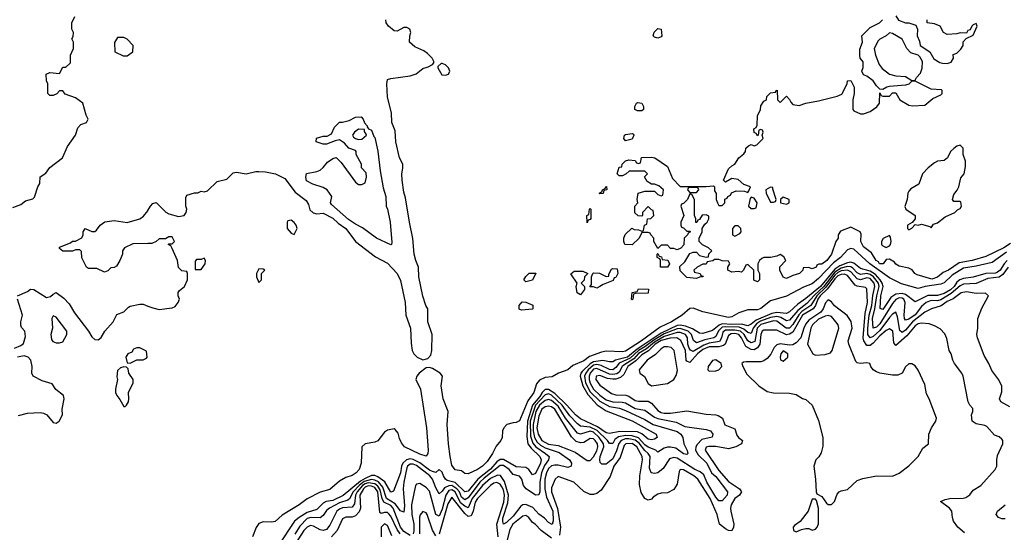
# Model space of a CAD drawing. Header units: inches. Extents: x 2348352 to 2479776, y 460422 to 613655.
# Tile 334 of 590: x 2409202 to 2415325, y 526079 to 529270. Entities that reach past the tile are written whole.
import ezdxf

# ---------------------------------------------------------------- set-up
doc = ezdxf.new("R2010")
doc.units = ezdxf.units.IN
doc.header["$MEASUREMENT"] = 0
doc.layers.add('C4502', color=7, linetype='Continuous')
doc.layers.add('C4512', color=7, linetype='Continuous')

msp = doc.modelspace()

# ---------------------------------------------------------------- linework, layer by layer
at = {"layer": 'C4502', "color": 4}
for points, elevation in [([(2409160.2, 528099.8), (2409210, 528118.8), (2409238.6, 528141.4), (2409284.7, 528155.3), (2409295.5, 528164.5), (2409315.3, 528230), (2409328, 528250), (2409330, 528292), (2409364.7, 528315.3), (2409389.2, 528350), (2409469.3, 528410), (2409499.6, 528480.4), (2409549, 528550), (2409563.3, 528596.7), (2409582.9, 528617.1), (2409618, 528630), (2409628.7, 528650), (2409616.5, 528676.5), (2409595.3, 528750), (2409550, 528784), (2409486, 528806), (2409470, 528826), (2409450, 528826), (2409432.7, 528807.3), (2409410, 528798), (2409390, 528798), (2409378, 528810), (2409378, 528870), (2409368.9, 528888.9), (2409366, 528930), (2409390, 528942), (2409450, 528934), (2409470, 528974), (2409490, 528974), (2409518, 529002), (2409518, 529050), (2409538, 529090), (2409538, 529130), (2409526, 529150), (2409534.6, 529165.4), (2409538, 529190), (2409526, 529210), (2409526, 529250), (2409546, 529290)], 64), ([(2410000, 527876), (2409905.4, 527874.6), (2409854, 527850), (2409842, 527830), (2409842, 527810), (2409824.7, 527770), (2409803.6, 527736.4), (2409790, 527728), (2409770, 527726), (2409750, 527706), (2409730, 527698), (2409682, 527722), (2409630, 527722), (2409618, 527730), (2409588.4, 527788.4), (2409587.3, 527827.3), (2409576.4, 527836.4), (2409550, 527838), (2409531.3, 527828.7), (2409470, 527828.7), (2409450, 527846), (2409450, 527854), (2409519, 527881), (2409530, 527891.3), (2409550, 527892), (2409588.4, 527911.6), (2409598, 527930), (2409598, 527950), (2409610, 527971), (2409650, 527952), (2409670, 527952), (2409680.4, 527959.6), (2409702, 527990), (2409731.1, 528011.1), (2409790, 528018.8), (2409870, 528006.8), (2409949.5, 528030.5), (2409972.7, 528047.3), (2409999.5, 528080.5), (2410000, 528081.4)], 56), ([(2409188.7, 527551.3), (2409250, 527578), (2409270, 527592), (2409290, 527591.3), (2409370, 527541), (2409393.6, 527546.4), (2409410, 527562), (2409430, 527572), (2409475.9, 527535.9), (2409510, 527501), (2409544.1, 527444.1), (2409630.4, 527330.4), (2409650, 527296), (2409670, 527278.8), (2409690, 527276), (2409710, 527291.3), (2409732.7, 527330), (2409784, 527390), (2409805.6, 527434.4), (2409850, 527451.3), (2409879, 527481), (2409890, 527486), (2409950, 527498.8), (2409970, 527498.8), (2410000, 527487.4)], 56), ([(2409170, 527224.7), (2409210, 527241), (2409225.6, 527254.4), (2409238, 527298), (2409235.3, 527330), (2409214.6, 527354.6), (2409208.9, 527368.9), (2409209, 527390), (2409219, 527430), (2409189, 527530)], 56), ([(2409194.6, 526805.4), (2409250, 526821), (2409330, 526824.7), (2409350, 526821), (2409370.6, 526810.6), (2409410, 526762), (2409430, 526758), (2409448, 526770), (2409468.7, 526810), (2409465.6, 526845.6), (2409479, 526910), (2409475.3, 526930), (2409427, 526967), (2409404, 527004), (2409342, 527022), (2409286, 527050), (2409278, 527070), (2409279.3, 527110), (2409272.7, 527150), (2409255.3, 527170), (2409230, 527177.2), (2409189.3, 527169.3)], 56)]:
    msp.add_lwpolyline(points, dxfattribs=dict(at, elevation=elevation))
for points, elevation in [([(2409850, 529158), (2409810, 529158), (2409791.6, 529128.4), (2409794, 529070), (2409845.4, 529045.4), (2409870, 529044.7), (2409906, 529070), (2409908, 529110), (2409870, 529148)], 64), ([(2409410, 527426), (2409402, 527410), (2409406, 527350), (2409396, 527310), (2409399.8, 527279.8), (2409407.5, 527267.5), (2409430, 527258), (2409450, 527258), (2409470, 527264.7), (2409495.3, 527310), (2409495.3, 527330), (2409430, 527418)], 56), ([(2409950, 527228), (2409930, 527228), (2409910, 527218), (2409898.8, 527201.2), (2409874, 527190), (2409862, 527170), (2409870, 527134), (2409890, 527132), (2409910, 527142), (2409930, 527152), (2409970, 527152), (2409990, 527162), (2409995.3, 527170), (2409990, 527206)], 56), ([(2409850, 527108), (2409830, 527102), (2409810, 527086), (2409806.8, 527046.8), (2409811.3, 527030), (2409798, 526970), (2409798, 526950), (2409806, 526930), (2409826, 526906), (2409850, 526862), (2409858, 526862), (2409866, 526870), (2409878, 526890), (2409882, 526910), (2409878, 526950), (2409908, 527010), (2409908, 527030), (2409882, 527070), (2409876.4, 527096.4), (2409867.3, 527107.3)], 56)]:
    msp.add_lwpolyline(points, close=True, dxfattribs=dict(at, elevation=elevation))
at = {"layer": 'C4512', "color": 4}
for points, elevation in [([(2410000, 528081.4), (2410015.3, 528110), (2410030, 528124.7), (2410050, 528131.3), (2410111.6, 528071.6), (2410130, 528062), (2410190, 528044.7), (2410226, 528050), (2410238, 528070), (2410242, 528090), (2410235.3, 528110), (2410236.4, 528163.6), (2410242, 528178), (2410290, 528192), (2410310, 528192), (2410330, 528202), (2410350, 528198), (2410370, 528204.7), (2410430, 528262.8), (2410490, 528278), (2410530, 528316), (2410550, 528321), (2410610, 528310.7), (2410670, 528324.9), (2410690, 528324.9), (2410730, 528322.8), (2410792, 528310), (2410850, 528281), (2410915.3, 528195.3), (2410983.8, 528143.8), (2410998.8, 528118.8), (2411007, 528087), (2411026.6, 528066.6), (2411050, 528061), (2411090, 528066), (2411150, 528034.8), (2411182.6, 528002.6), (2411230.3, 527970.3), (2411290.6, 527890), (2411414.1, 527794.1), (2411490, 527753.4), (2411550, 527690.3), (2411570, 527646), (2411600.2, 527510), (2411603.8, 527430), (2411631.8, 527350), (2411635.8, 527255.8), (2411643.7, 527210), (2411654, 527190), (2411674.7, 527170), (2411710, 527152.6), (2411739.7, 527160.3), (2411758.5, 527181.5), (2411765.4, 527210), (2411767.1, 527310), (2411740.4, 527390), (2411740.7, 527470), (2411727.4, 527490), (2411710, 527549), (2411684.4, 527670), (2411682.3, 527730), (2411665.6, 527770), (2411655.3, 527810), (2411647.1, 527907.1), (2411625.3, 528010), (2411601.3, 528161.3), (2411590, 528195.3), (2411579.7, 528270), (2411578, 528310), (2411585.1, 528345.1), (2411584.5, 528370), (2411564.7, 528410), (2411542, 528510), (2411538, 528578), (2411516.9, 528630), (2411515.1, 528690), (2411490, 528788), (2411484.5, 528870), (2411490, 528898), (2411510, 528904.7), (2411630, 528920.7), (2411666.8, 528933.2), (2411710, 528966), (2411743.1, 528976.9), (2411768.4, 528991.6), (2411778, 529002), (2411778, 529010), (2411768, 529030), (2411738.6, 529058.6), (2411716, 529076), (2411660.2, 529100.2), (2411626, 529130), (2411628.4, 529168.4), (2411635.3, 529190), (2411628, 529210), (2411610, 529222), (2411590, 529222), (2411550, 529199), (2411530, 529201.2), (2411495.3, 529230), (2411482, 529250), (2411479, 529270)], 56), ([(2415363.1, 527876.9), (2415321, 527850), (2415210, 527796), (2415124.7, 527770), (2415044.7, 527755.3), (2414977.3, 527710), (2414944.4, 527695.6), (2414910, 527667.6), (2414873.6, 527653.6), (2414782.5, 527682.5), (2414769, 527690), (2414752.5, 527712.5), (2414730, 527724), (2414670, 527735.3), (2414650, 527748.7), (2414641.2, 527761.2), (2414610, 527779), (2414590, 527778), (2414570.4, 527749.6), (2414549.4, 527750), (2414541.5, 527761.5), (2414527, 527770), (2414499.5, 527819.5), (2414450, 527855.3), (2414433.2, 527890), (2414435.3, 527935.3), (2414428.7, 527948.7), (2414370, 527978), (2414306.8, 527953.2), (2414291.3, 527930), (2414291, 527910), (2414278, 527890), (2414250.6, 527810), (2414221, 527770), (2414190, 527749), (2414171.6, 527748.4), (2414158, 527742), (2414154, 527730), (2414130, 527718), (2414107.3, 527727.3), (2414074, 527726), (2414072, 527710), (2414052, 527690), (2414010, 527678), (2413970, 527658), (2413950, 527668), (2413928, 527710), (2413928.4, 527731.6), (2413966, 527770), (2413954.6, 527794.6), (2413930, 527808), (2413910, 527798), (2413871.1, 527788.9), (2413830, 527788.7), (2413816.9, 527783.1), (2413802, 527770), (2413792, 527750), (2413792, 527710), (2413802, 527690), (2413802, 527650), (2413790, 527638), (2413768, 527648), (2413768, 527710), (2413730, 527746), (2413718, 527742), (2413702, 527710), (2413690, 527698), (2413670, 527702), (2413630, 527698), (2413606, 527710), (2413606, 527730), (2413618, 527750), (2413610, 527766), (2413570, 527768), (2413550, 527778), (2413522, 527778), (2413511.6, 527768.4), (2413478, 527762), (2413471.6, 527748.4), (2413450, 527748), (2413414, 527730), (2413394, 527710), (2413398, 527698), (2413434, 527690), (2413438, 527678), (2413452.7, 527672.7), (2413450, 527668.7), (2413430, 527668), (2413410, 527658), (2413350, 527666), (2413310, 527706), (2413307.3, 527732.7), (2413338, 527762), (2413370, 527814), (2413390, 527822), (2413410, 527822), (2413430, 527802), (2413470, 527792), (2413486, 527794), (2413488.4, 527811.6), (2413506, 527830), (2413486, 527850), (2413448, 527868), (2413428, 527890), (2413428, 527910), (2413446, 527950), (2413446, 527970), (2413463.1, 527996.9), (2413478, 528010), (2413488, 528030), (2413487.3, 528047.3), (2413470, 528055.3), (2413446, 528054), (2413430, 528026), (2413418, 528022), (2413412.7, 528007.3), (2413407.3, 528007.3), (2413406, 528030), (2413398, 528050), (2413398, 528150), (2413382, 528182), (2413370, 528186), (2413354, 528150), (2413330, 528126), (2413318, 528122), (2413314, 528110), (2413331.3, 528050), (2413314, 528010), (2413314, 527990), (2413318, 527978), (2413330, 527974), (2413350, 527954), (2413370, 527954), (2413374, 527950), (2413358, 527942), (2413354, 527930), (2413334, 527910), (2413331.6, 527868.4), (2413312.7, 527847.3), (2413290, 527838), (2413270, 527846), (2413250, 527846), (2413230, 527866), (2413190, 527866), (2413170, 527846), (2413146, 527890), (2413146, 527910), (2413126, 527930), (2413122, 527942), (2413110, 527946), (2413070, 527946), (2413054, 527910), (2413010, 527868), (2412966, 527870), (2412958, 527890), (2412958, 527910), (2412968, 527932), (2413008, 527972), (2413023.6, 527963.6), (2413050, 527962), (2413070, 527954), (2413082, 527958), (2413088.4, 527991.6), (2413102, 527998), (2413106, 528030), (2413127.3, 528032.7), (2413146, 528050), (2413142, 528082), (2413130, 528086), (2413110, 528106), (2413074, 528070), (2413074, 528050), (2413070, 528046), (2413048.7, 528048.7), (2413027.3, 528067.3), (2413028, 528110), (2413046, 528130), (2413042, 528150), (2413048.7, 528190), (2413090, 528202), (2413150, 528202), (2413170, 528182), (2413190, 528174), (2413202, 528178), (2413206, 528210), (2413176.4, 528236.4), (2413150, 528246), (2413130, 528246), (2413103.1, 528263.1), (2413088, 528292), (2413106, 528310), (2413090, 528326), (2412992.7, 528327.3), (2412974, 528310), (2412950, 528298), (2412930, 528298), (2412918, 528310), (2412930, 528352), (2412946, 528354), (2412948.9, 528371.1), (2412969.1, 528390.9), (2412990, 528398), (2413030, 528394), (2413038, 528378), (2413050, 528374), (2413062, 528378), (2413068.7, 528411.3), (2413130, 528414), (2413152, 528410), (2413230, 528356), (2413260.5, 528280.5), (2413310, 528232), (2413470, 528231.3), (2413516, 528236), (2413522, 528230), (2413523.6, 528203.6), (2413532.7, 528187.3), (2413534, 528150), (2413542, 528130), (2413550, 528114), (2413570, 528114), (2413586, 528130), (2413587.3, 528152.7), (2413602, 528158), (2413606, 528170), (2413622, 528178), (2413628.4, 528191.6), (2413656.4, 528203.6), (2413710, 528202), (2413730, 528194), (2413736.4, 528203.6), (2413746, 528230), (2413704, 528244), (2413670, 528275.3), (2413630, 528281.2), (2413590, 528258), (2413578, 528270), (2413610, 528341), (2413630, 528360.7), (2413649.5, 528370.5), (2413674, 528410), (2413704.7, 528435.3), (2413715.3, 528450), (2413718, 528470), (2413734.6, 528485.4), (2413750, 528492), (2413770, 528484.7), (2413786, 528490), (2413826, 528530), (2413818, 528550), (2413826, 528570), (2413822, 528582), (2413810, 528586), (2413798, 528582), (2413794, 528550), (2413790, 528546), (2413782, 528562), (2413768.4, 528568.4), (2413768, 528590), (2413782, 528598), (2413787.3, 528612.7), (2413789.1, 528670.9), (2413808, 528710), (2413810, 528734), (2413830, 528762), (2413846, 528770), (2413848.4, 528791.6), (2413870, 528814), (2413902, 528818), (2413906, 528830), (2413911.6, 528831.6), (2413914, 528770), (2413930, 528754), (2413970, 528794), (2413990, 528774), (2413996.9, 528756.9), (2414010, 528742), (2414050, 528736), (2414089.5, 528750.5), (2414170, 528764), (2414285.6, 528794.4), (2414314, 528806), (2414348, 528870), (2414348.7, 528890), (2414370, 528891.3), (2414391.3, 528850), (2414391, 528810), (2414382, 528770), (2414382, 528710), (2414390, 528702), (2414430, 528684.7), (2414450, 528684.7), (2414490, 528698), (2414532.1, 528727.9), (2414548.7, 528750), (2414550, 528814), (2414558, 528798), (2414570, 528794), (2414610, 528794), (2414630, 528814), (2414650, 528814), (2414674, 528770), (2414730, 528738), (2414754.4, 528734.4), (2414830, 528738), (2414880.2, 528779.8), (2414930, 528802), (2414938, 528810), (2414938, 528830), (2414934, 528834), (2414870, 528838), (2414770, 528888), (2414750, 528888), (2414730, 528868.7), (2414710, 528862), (2414610, 528854), (2414594, 528850), (2414570, 528835.3), (2414550, 528838), (2414530, 528858), (2414510, 528888.7), (2414470, 528918), (2414450, 528926), (2414438, 528950), (2414447.3, 528972.7), (2414447.3, 529007.3), (2414428, 529030), (2414426, 529050), (2414427.3, 529087.3), (2414442, 529130), (2414438, 529170), (2414490, 529222), (2414548, 529250), (2414568, 529270)], 52), ([(2414650, 529294), (2414666.4, 529266.4), (2414710, 529251.3), (2414731.1, 529251.1), (2414774.8, 529234.8), (2414784.7, 529210), (2414782, 529170), (2414796.9, 529136.9), (2414802, 529110), (2414862, 529070), (2414885.4, 529025.4), (2414923.6, 529003.6), (2414939.6, 528999.6), (2414970, 528998), (2414993.6, 529006.4), (2415008, 529030), (2415007.3, 529052.7), (2415030, 529062), (2415054.6, 529085.4), (2415068, 529110), (2415068.4, 529131.6), (2415087.3, 529152.7), (2415130, 529174), (2415155.3, 529230), (2415150, 529246), (2415130, 529238), (2415122, 529230), (2415112.7, 529207.3), (2415098, 529202), (2415090, 529186), (2415050, 529188), (2415030, 529182), (2414970, 529178), (2414946, 529190), (2414926, 529230), (2414890, 529244), (2414846, 529250), (2414846, 529270)], 52), ([(2410000, 527487.4), (2410030, 527476), (2410070, 527466.8), (2410150, 527476), (2410170, 527484.7), (2410188.7, 527510), (2410195.3, 527530), (2410188.4, 527551.6), (2410188.4, 527571.6), (2410196.4, 527583.6), (2410228, 527610), (2410246, 527650), (2410246, 527690), (2410242, 527702), (2410210, 527706), (2410190, 527728), (2410184, 527770), (2410150, 527846), (2410142, 527862), (2410126, 527870), (2410130, 527874), (2410150, 527874), (2410166, 527890), (2410150, 527918), (2410130, 527918), (2410110, 527906), (2410070, 527906), (2410051.6, 527888.4), (2410023.6, 527876.4), (2410000, 527876)], 56), ([(2415337.8, 527822.2), (2415250, 527758.8), (2415150, 527736.2), (2415070, 527724.1), (2415001.2, 527678.8), (2414950, 527632.6), (2414930, 527624.1), (2414831.5, 527608.5), (2414790, 527597.2), (2414685, 527625), (2414610, 527662.2), (2414488.6, 527750), (2414390, 527841.3), (2414370, 527846), (2414350, 527836.2), (2414306.5, 527790), (2414263.1, 527756.9), (2414170, 527658.2), (2414130, 527626.6), (2414075.1, 527604.9), (2413970, 527549.7), (2413870, 527519.6), (2413810, 527471.2), (2413790, 527463.5), (2413730, 527463), (2413674.2, 527445.8), (2413630, 527420.8), (2413610, 527416.5), (2413450, 527451.5), (2413390, 527473.5), (2413370, 527472.4), (2413322, 527430), (2413254.7, 527390), (2413183.9, 527356.1), (2413069.3, 527270), (2412970, 527206.6), (2412950, 527202.7), (2412850, 527207.1), (2412819.5, 527200.5), (2412745.9, 527174.1), (2412710, 527147.1), (2412642.6, 527117.4), (2412610, 527089.2), (2412552, 527070), (2412513.7, 527046.3), (2412470, 527042.4), (2412434.1, 527025.9), (2412416.2, 527003.8), (2412398.4, 526950), (2412361.9, 526898.1), (2412310, 526772.7), (2412290, 526762), (2412270, 526761.2), (2412231.1, 526748.9), (2412212, 526730), (2412204.7, 526710), (2412202.8, 526670), (2412194, 526650), (2412164.9, 526615.1), (2412142.7, 526570), (2412110, 526519.7), (2412079.6, 526490), (2412050, 526469), (2411990, 526443), (2411970, 526445.6), (2411950, 526460.5), (2411910, 526468), (2411890, 526496), (2411878.2, 526550), (2411868.5, 526630), (2411860.3, 526750), (2411867.1, 526830), (2411836.1, 526910), (2411823.4, 526990), (2411831.3, 527050), (2411816.2, 527070), (2411770, 527099), (2411750, 527104.7), (2411730, 527103.4), (2411685.3, 527070), (2411671.5, 527050), (2411666.4, 527030), (2411694.3, 526970), (2411731.7, 526730), (2411742.8, 526590), (2411740.9, 526570), (2411730, 526553.6), (2411690, 526564.4), (2411596, 526610), (2411575.5, 526635.5), (2411563.2, 526663.2), (2411556, 526696), (2411538, 526718), (2411530, 526722), (2411490, 526714), (2411470, 526702), (2411430, 526648.7), (2411410, 526639), (2411350.5, 526629.5), (2411330.8, 526610), (2411326, 526510), (2411313.4, 526470), (2411294.8, 526450), (2411270, 526433.2), (2411230, 526420.9), (2411190, 526397.6), (2411130, 526345.1), (2411071.7, 526328.3), (2410990, 526287.8), (2410939.3, 526250), (2410835.3, 526184.7), (2410790, 526146), (2410770, 526141.3), (2410715.9, 526144.1), (2410690, 526132.7), (2410672.3, 526107.7), (2410650.4, 526050)], 56), ([(2415343.2, 527770), (2415324.3, 527750), (2415298.4, 527710), (2415282.2, 527697.8), (2415270, 527692.9), (2415210.1, 527689.9), (2415130, 527667.2), (2415070, 527658.9), (2415047.9, 527650), (2415030, 527635.5), (2415012.4, 527610), (2414990.8, 527589.2), (2414950, 527565.4), (2414910, 527553.2), (2414850, 527552.8), (2414770, 527513.6), (2414710, 527559.9), (2414690, 527566.1), (2414650, 527561.9), (2414620, 527540), (2414570, 527465.1), (2414552.7, 527472.7), (2414557.8, 527550), (2414570.5, 527610), (2414565.8, 527630), (2414553, 527650), (2414522.7, 527682.7), (2414490, 527704.2), (2414430, 527720.3), (2414390, 527755), (2414370, 527760.2), (2414350, 527757), (2414302.4, 527737.6), (2414270, 527717.5), (2414182.1, 527610), (2414090, 527533.3), (2414040.8, 527499.2), (2413990, 527451.1), (2413970, 527440.4), (2413910, 527446.8), (2413878.6, 527441.4), (2413780.9, 527399.1), (2413750, 527373.6), (2413730, 527363.8), (2413690, 527375.4), (2413630, 527371.8), (2413570, 527375.9), (2413551.3, 527368.7), (2413510, 527335.6), (2413450, 527316.8), (2413430, 527317.7), (2413385.2, 527345.2), (2413341.5, 527361.5), (2413310, 527368.3), (2413290, 527365.3), (2413190, 527319), (2413041, 527219), (2412981.1, 527170), (2412908, 527150), (2412890, 527141), (2412870, 527139.1), (2412828.1, 527148.1), (2412770, 527139.4), (2412750, 527127.1), (2412699.7, 527080.3), (2412691, 527070), (2412687.3, 527050), (2412703.9, 526990), (2412735.9, 526935.9), (2412793.1, 526873.1), (2412850, 526835.9), (2413010, 526773.1), (2413160.7, 526690), (2413166.8, 526670), (2413150, 526658), (2413130, 526654.5), (2413110, 526657.6), (2413071.3, 526691.3), (2413043.6, 526703.6), (2412933.4, 526706.6), (2412870, 526693.5), (2412850, 526697.6), (2412794.9, 526734.9), (2412690, 526784.2), (2412658.5, 526810), (2412604.2, 526870), (2412530, 526941.9), (2412490, 526967.9), (2412470, 526968.2), (2412450.5, 526949.5), (2412436.2, 526923.8), (2412391.4, 526870), (2412359.9, 526770), (2412354.9, 526674.9), (2412361.5, 526630), (2412382.2, 526602.2), (2412436.5, 526550), (2412444.4, 526530), (2412440.7, 526510), (2412410, 526444.5), (2412390, 526437), (2412367.8, 526470), (2412350, 526483.1), (2412290, 526487), (2412210, 526532.9), (2412190, 526532.8), (2412170, 526517.4), (2412130, 526471.9), (2412050.9, 526409.1), (2411990, 526335.6), (2411970, 526331.1), (2411910, 526389.1), (2411861.3, 526401.3), (2411849.8, 526409.8), (2411836.9, 526430), (2411830, 526454), (2411810, 526469.2), (2411790, 526451.6), (2411770, 526457.2), (2411750, 526466.6), (2411691.4, 526511.4), (2411650, 526531.6), (2411630, 526535.3), (2411607.4, 526530), (2411585.4, 526510), (2411576.8, 526490), (2411570, 526449.4), (2411526, 526334), (2411510, 526329.3), (2411473.6, 526393.6), (2411430, 526424.2), (2411410, 526431.6), (2411390, 526431.5), (2411350, 526414), (2411322.4, 526397.6), (2411212.9, 526307.1), (2411150, 526277.7), (2411108.2, 526270), (2411090, 526260.4), (2411050, 526221), (2410990, 526201.5), (2410940.3, 526170), (2410912, 526147.9), (2410810, 525995.6)], 64), ([(2415349.1, 527730), (2415316.3, 527683.7), (2415292.8, 527667.2), (2415221.5, 527658.5), (2415150, 527627.6), (2415070, 527624.1), (2415050, 527613.8), (2414994.3, 527565.7), (2414930, 527526.5), (2414910, 527520.7), (2414870, 527521.2), (2414839.5, 527510), (2414810, 527485.4), (2414770, 527433.5), (2414730, 527405.6), (2414710, 527398.4), (2414703.9, 527410), (2414702, 527430), (2414707.4, 527510), (2414699.7, 527530), (2414690, 527536.5), (2414670, 527538), (2414650, 527528.4), (2414630, 527503.1), (2414550, 527376), (2414530, 527355.4), (2414510, 527349.6), (2414504.4, 527410), (2414520.2, 527470), (2414531.7, 527550), (2414546.4, 527610), (2414542.2, 527630), (2414511.7, 527670), (2414490, 527684.3), (2414470, 527689.3), (2414430, 527683.7), (2414410, 527694.2), (2414383.5, 527723.5), (2414370, 527731.3), (2414350, 527733.3), (2414310, 527723.5), (2414270, 527698.5), (2414202.2, 527610), (2414144, 527556), (2414097, 527503), (2414040.1, 527459.9), (2413990, 527398.5), (2413970, 527394.5), (2413935, 527415), (2413910, 527422.4), (2413870, 527415.4), (2413807.8, 527392.2), (2413783.1, 527376.9), (2413763.9, 527350), (2413750, 527316.9), (2413730, 527322), (2413704.2, 527344.2), (2413675, 527355), (2413590, 527358.8), (2413570, 527355.2), (2413547.4, 527332.6), (2413530, 527298), (2413519.3, 527290), (2413463, 527277), (2413410, 527258), (2413392.3, 527272.3), (2413379.4, 527310), (2413359.3, 527330), (2413310, 527347.2), (2413290, 527346.2), (2413210, 527314.2), (2413145.2, 527274.8), (2413090, 527232.4), (2413049.6, 527210), (2412998.1, 527161.9), (2412929.2, 527130.8), (2412910, 527105.1), (2412890.4, 527090), (2412870, 527092.7), (2412817.5, 527117.5), (2412790, 527123.6), (2412770, 527119.4), (2412737.4, 527090), (2412722.3, 527070), (2412714.8, 527050), (2412721.4, 527010), (2412750, 526954.2), (2412810, 526894.5), (2412870, 526862.5), (2412931, 526851), (2412970, 526838), (2413090, 526780.2), (2413142, 526750), (2413290, 526705.7), (2413312.7, 526690), (2413324.9, 526670), (2413332.4, 526630), (2413352.7, 526587.3), (2413356.3, 526570), (2413350, 526563.7), (2413330, 526568.3), (2413281.7, 526601.7), (2413250, 526609.6), (2413230, 526609.6), (2413210, 526602.9), (2413170, 526577.2), (2413157.2, 526590), (2413110, 526609.8), (2413090, 526623.7), (2413050, 526666.5), (2413010, 526679.4), (2412970, 526682.2), (2412926.7, 526673.3), (2412903.9, 526656.1), (2412890, 526632), (2412870, 526631.6), (2412856.9, 526650), (2412792.4, 526712.4), (2412750, 526732.5), (2412690, 526739.8), (2412670, 526753.3), (2412623.3, 526803.3), (2412574.7, 526870), (2412510, 526931.9), (2412490, 526939.8), (2412470, 526935), (2412409.5, 526870.5), (2412376.8, 526770), (2412378.1, 526678.1), (2412393.2, 526633.2), (2412412.3, 526610), (2412472.2, 526570), (2412494, 526550), (2412490.3, 526530), (2412466, 526493.9), (2412446.7, 526450), (2412436.8, 526390), (2412437.2, 526330), (2412430, 526312), (2412410, 526309.4), (2412352.3, 526350), (2412335.1, 526370), (2412324, 526410), (2412310, 526428.7), (2412270, 526439.3), (2412245.1, 526470), (2412210, 526494.8), (2412190, 526493.8), (2412090, 526415), (2412064, 526390), (2411990, 526292.9), (2411970, 526281.4), (2411950, 526297.4), (2411936.1, 526330), (2411921, 526350), (2411890, 526369.9), (2411870, 526367.8), (2411844.3, 526355.7), (2411830, 526334), (2411810, 526319.3), (2411790, 526356), (2411769.8, 526410), (2411753.3, 526430), (2411670, 526494.2), (2411650, 526502.8), (2411630, 526503.5), (2411614.6, 526490), (2411610, 526479.3), (2411591.5, 526390), (2411586.5, 526350), (2411595.6, 526244.4), (2411590, 526204), (2411570, 526211.6), (2411536.5, 526256.5), (2411483.7, 526290), (2411459.6, 526359.6), (2411432.9, 526392.9), (2411410, 526404.2), (2411390, 526406.8), (2411345.2, 526394.8), (2411312.7, 526370), (2411276.2, 526330), (2411252.7, 526287.3), (2411241.8, 526278.2), (2411190, 526261.5), (2411128, 526230), (2411110, 526214), (2411090, 526183.7), (2411070.3, 526169.7), (2411011.8, 526171.8), (2410990, 526164.2), (2410943.6, 526116.4), (2410913.4, 526066.6)], 68), ([(2415359.3, 526859.3), (2415302, 526890), (2415295.3, 526910), (2415310, 526954), (2415309.1, 526989.1), (2415290, 527028), (2415246.8, 527086.8), (2415229.4, 527129.4), (2415200.1, 527180.1), (2415157.2, 527290), (2415153.2, 527310), (2415159.3, 527350), (2415159, 527410), (2415185.6, 527474.4), (2415226, 527550), (2415208, 527568), (2415150, 527565.2), (2415090, 527576.2), (2415056, 527570), (2415007.1, 527532.9), (2414970, 527515), (2414931.2, 527488.8), (2414871, 527470), (2414830, 527449.7), (2414753.2, 527390), (2414710, 527336.4), (2414690, 527322), (2414675.2, 527335.2), (2414660.8, 527420.8), (2414650, 527449.2), (2414630, 527437.6), (2414610, 527415.4), (2414550, 527335), (2414510, 527297.4), (2414490, 527288.4), (2414475.8, 527310), (2414476.1, 527350), (2414483.8, 527430), (2414500.8, 527490), (2414507.3, 527552.7), (2414520.6, 527610), (2414516.3, 527630), (2414490, 527658.6), (2414470, 527663.2), (2414430, 527651.4), (2414410, 527656.8), (2414370, 527700.3), (2414349.9, 527709.9), (2414310, 527705.9), (2414290, 527696), (2414270, 527678.6), (2414215.6, 527604.4), (2414159.4, 527550), (2414121.5, 527490), (2414066.4, 527453.6), (2414046.7, 527433.3), (2414010, 527372.1), (2413990, 527349.8), (2413968.6, 527348.6), (2413910, 527393.2), (2413890, 527394.9), (2413810, 527372.1), (2413787.8, 527350), (2413772.6, 527267.4), (2413750, 527257.6), (2413730, 527269.8), (2413707, 527310), (2413685.1, 527330), (2413650, 527338.1), (2413590, 527336.5), (2413574.5, 527325.5), (2413565.8, 527290), (2413553, 527267), (2413490, 527255.3), (2413455.9, 527244.1), (2413390, 527204.1), (2413373.1, 527213.1), (2413365.2, 527225.2), (2413356.2, 527250), (2413354.8, 527290), (2413342.3, 527310), (2413310, 527323.2), (2413290, 527322.9), (2413210, 527296.9), (2413150, 527263.3), (2413099.3, 527220.7), (2413050, 527192.2), (2413021.2, 527158.8), (2412959.9, 527120.1), (2412949.3, 527110), (2412930, 527075.1), (2412914.8, 527065.2), (2412890, 527060.2), (2412870, 527063.4), (2412790, 527098.8), (2412770, 527094.7), (2412749.5, 527070), (2412742.3, 527050), (2412743, 527030), (2412750, 527007), (2412770, 526970.3), (2412810, 526931.5), (2412850, 526904.5), (2412890, 526890.2), (2412949.2, 526889.2), (2412970, 526884), (2413030, 526849.2), (2413090, 526839.5), (2413150, 526795.6), (2413170, 526786.9), (2413284.8, 526764.8), (2413338, 526738), (2413470, 526719.6), (2413497.1, 526710), (2413512.2, 526690), (2413508.2, 526671.8), (2413444.3, 526655.7), (2413414.5, 526625.5), (2413405.7, 526610), (2413404.4, 526590), (2413421.3, 526561.3), (2413474.7, 526510), (2413504.9, 526450), (2413530, 526427.2), (2413604.4, 526330), (2413602.4, 526310), (2413570, 526275.1), (2413550, 526274.5), (2413530, 526296.9), (2413474.5, 526390), (2413456.8, 526436.8), (2413434.4, 526454.4), (2413399.7, 526470), (2413290, 526540.4), (2413270, 526545.4), (2413243.7, 526536.3), (2413203.6, 526476.4), (2413170, 526449.4), (2413150, 526444.5), (2413129.6, 526449.6), (2413117.7, 526477.7), (2413122.7, 526550), (2413111.1, 526570), (2413088.9, 526588.9), (2413054, 526634), (2413030, 526652.7), (2412990, 526660.7), (2412970, 526660.2), (2412942.4, 526650), (2412928, 526632), (2412914.2, 526585.8), (2412890, 526536.4), (2412850, 526502.6), (2412822, 526502), (2412812.7, 526512.7), (2412809.8, 526530), (2412812.7, 526550), (2412835, 526610), (2412832.9, 526630), (2412805.8, 526670), (2412770, 526702.4), (2412750, 526709), (2412690, 526689.8), (2412670, 526696.9), (2412597.1, 526790), (2412550, 526864.4), (2412510, 526899.4), (2412490, 526906.2), (2412470, 526899.4), (2412433.7, 526870), (2412412.5, 526830), (2412394.1, 526750), (2412395.9, 526710), (2412404.3, 526670), (2412420.8, 526640.8), (2412441, 526621), (2412470, 526603.7), (2412555.9, 526575.9), (2412620.7, 526530), (2412633.4, 526510), (2412630.4, 526489.6), (2412610, 526482), (2412550, 526496.9), (2412530, 526497.7), (2412510, 526492.2), (2412490, 526475.1), (2412478.4, 526450), (2412468.7, 526410), (2412466.7, 526350), (2412478, 526298), (2412518.4, 526210), (2412519.5, 526150), (2412512.4, 526127.6), (2412490, 526140.5), (2412466, 526166), (2412430, 526192.6), (2412392.2, 526232.2), (2412350, 526251.5), (2412330, 526249.7), (2412319.2, 526240.8), (2412270, 526179.1), (2412230, 526139.7), (2412210, 526129.4), (2412205.7, 526145.7), (2412207.2, 526167.2), (2412238.6, 526261.4), (2412241.2, 526310), (2412215.9, 526395.9), (2412191.9, 526431.9), (2412173.9, 526433.9), (2412130, 526414.4), (2412080.7, 526370), (2412015.9, 526290), (2411990, 526231.6), (2411970, 526240.8), (2411943.1, 526263.1), (2411909.8, 526330), (2411890, 526343.9), (2411870, 526338.2), (2411852.5, 526310), (2411830, 526223.7), (2411810, 526179.3), (2411789.7, 526190), (2411750, 526335.1), (2411730, 526357.2), (2411690, 526382), (2411670, 526379), (2411662.8, 526370), (2411639.6, 526250), (2411640.7, 526190), (2411652.6, 526130), (2411653.8, 526086.2), (2411650, 526069)], 72), ([(2415076.5, 526076.5), (2415035.3, 526110), (2415009.1, 526149.1), (2415002, 526170), (2414999, 526210), (2414984, 526230), (2414928, 526270), (2414956.5, 526283.5), (2414986, 526290), (2415069.1, 526290.9), (2415084.7, 526295.3), (2415110, 526312), (2415130, 526342), (2415178, 526370), (2415268, 526470), (2415278, 526490), (2415278, 526530), (2415283.1, 526556.9), (2415315.3, 526630), (2415315.3, 526650), (2415310, 526658), (2415292.9, 526672.9), (2415263.2, 526683.2), (2415216.6, 526736.6), (2415204.1, 526744.1), (2415150, 526755.1), (2415125.2, 526770), (2415121.2, 526810), (2415129, 526830), (2415128.7, 526850), (2415109.4, 526869.4), (2415099, 526890), (2415069.2, 527050), (2415061.2, 527070), (2415014, 527130), (2415004, 527150), (2414994, 527190), (2414981.2, 527210), (2414966.3, 527286.3), (2414954.8, 527314.8), (2414925.4, 527345.4), (2414890, 527365.1), (2414857.4, 527377.4), (2414810, 527381.1), (2414790, 527376.8), (2414770, 527364.4), (2414718.1, 527301.9), (2414650, 527240.7), (2414638, 527258), (2414630.7, 527330.7), (2414610, 527345.6), (2414590, 527335.1), (2414550, 527302.5), (2414510, 527256.1), (2414490, 527241.8), (2414470, 527242), (2414450.7, 527270), (2414447, 527290), (2414458.9, 527441.1), (2414473.5, 527510), (2414470, 527595.3), (2414462, 527602), (2414410, 527611.2), (2414397.5, 527617.5), (2414350, 527678.4), (2414330, 527686.6), (2414310, 527684.5), (2414290, 527674.9), (2414270, 527656.7), (2414225.8, 527594.2), (2414179.6, 527550), (2414165.2, 527530), (2414150.1, 527489.9), (2414136.3, 527470), (2414070, 527429.8), (2414010, 527325.6), (2413990, 527312.4), (2413970, 527309), (2413910, 527336.9), (2413830, 527337.6), (2413819.1, 527330), (2413810.4, 527310), (2413803.5, 527250), (2413790, 527226.3), (2413770, 527214.2), (2413750, 527216.5), (2413716.5, 527236.5), (2413690.6, 527290), (2413673.8, 527310), (2413650, 527316.1), (2413626.6, 527313.4), (2413610, 527303.6), (2413589.4, 527250.6), (2413579, 527241), (2413550, 527232.9), (2413490, 527233.1), (2413450, 527217.4), (2413416.8, 527190), (2413370, 527136.2), (2413350, 527144.2), (2413346.6, 527150), (2413341.9, 527210), (2413313.8, 527273.8), (2413288.4, 527288.4), (2413247.8, 527287.8), (2413190, 527271.8), (2413153.9, 527250), (2413111.4, 527208.6), (2413070, 527182.8), (2413034, 527146), (2412983.5, 527110), (2412958.4, 527061.6), (2412937.8, 527042.2), (2412910, 527032.9), (2412890, 527032.1), (2412856.5, 527036.5), (2412810, 527055.1), (2412786.4, 527050), (2412784.2, 527030), (2412810, 526994.9), (2412883, 526943), (2412910, 526933.7), (2412972.1, 526932.1), (2412990, 526926), (2413030, 526900.3), (2413050, 526895.3), (2413110, 526894.3), (2413130, 526883.7), (2413170, 526836.5), (2413190, 526824.7), (2413210, 526819.7), (2413250, 526820.3), (2413350, 526834.9), (2413470, 526814), (2413530, 526811), (2413546.4, 526806.4), (2413572, 526790), (2413587.3, 526747.3), (2413650, 526722), (2413662.5, 526682.5), (2413671, 526670), (2413697.3, 526650), (2413690, 526629.6), (2413656, 526610), (2413610, 526598.7), (2413530, 526613.7), (2413486.5, 526613.5), (2413470.6, 526609.4), (2413463.8, 526590), (2413550, 526462.6), (2413610, 526395.3), (2413678, 526350), (2413690.6, 526330), (2413677.3, 526310), (2413650, 526289.6), (2413626, 526250), (2413621.7, 526230), (2413623.6, 526210), (2413643.6, 526130), (2413641.1, 526110), (2413630, 526087.8), (2413610, 526089.7), (2413590, 526099.7), (2413554.3, 526130), (2413538.5, 526190), (2413495.3, 526290), (2413418, 526410), (2413395.1, 526430), (2413330, 526467), (2413310, 526469), (2413302, 526458), (2413290, 526378), (2413270, 526345.2), (2413230, 526325.2), (2413190, 526322.7), (2413170, 526316), (2413141.7, 526298.3), (2413130, 526285.2), (2413110, 526279), (2413090, 526289), (2413066.6, 526326.6), (2413056.9, 526376.9), (2413058, 526430), (2413075.4, 526530), (2413073.7, 526550), (2413039.3, 526610), (2413010, 526631.3), (2412971, 526630), (2412961.7, 526618.3), (2412935.4, 526544.6), (2412897.4, 526490), (2412873.7, 526426.3), (2412818, 526342), (2412790, 526321.2), (2412770, 526313.2), (2412750, 526313.2), (2412710, 526333.2), (2412649, 526390), (2412550, 526425.2), (2412531, 526410), (2412510, 526355.3), (2412509, 526330), (2412547.4, 526227.4), (2412566, 526110), (2412558.6, 526061.4)], 76), ([(2412176.5, 526050), (2412168.4, 526130), (2412213.7, 526266.3), (2412217.5, 526310), (2412210, 526343.6), (2412201.1, 526361.1), (2412190, 526378), (2412170, 526388.7), (2412150, 526384.2), (2412130, 526370.9), (2412048.4, 526290), (2412034.4, 526265.6), (2412022.5, 526210), (2412010, 526182), (2411990, 526176.9), (2411970, 526195.1), (2411890, 526298.4), (2411863.6, 526256.4), (2411810, 526066.6)], 76), ([(2411630, 526059.2), (2411590, 526082.9), (2411570, 526109.8), (2411524, 526230), (2411510, 526246), (2411466.6, 526266.6), (2411456.2, 526290), (2411443.8, 526343.8), (2411430, 526366.6), (2411410, 526381.6), (2411370, 526386.7), (2411350, 526380.8), (2411334, 526370), (2411300.1, 526330), (2411290.8, 526310), (2411284.8, 526255.2), (2411270, 526235.1), (2411210, 526231.7), (2411190, 526223.5), (2411173.4, 526210), (2411130, 526122.7), (2411110, 526096.2), (2411090, 526089.7), (2411070, 526094.7), (2411030, 526118), (2411010, 526121.3), (2410990, 526111.2), (2410970, 526089.6), (2410917.3, 526010)], 72), ([(2411568.3, 526070), (2411550, 526096.8), (2411510, 526178.9), (2411496.1, 526196.1), (2411490, 526202), (2411470, 526202.6), (2411450, 526195.6), (2411442.4, 526202.4), (2411428.6, 526330), (2411410, 526356.8), (2411390, 526365.4), (2411370, 526367.1), (2411350, 526359.5), (2411339.8, 526350), (2411317.4, 526310), (2411322, 526230), (2411313.3, 526206.7), (2411290, 526180.5), (2411270, 526172.8), (2411230, 526173.6), (2411210, 526162.7), (2411176.5, 526090), (2411141.3, 526050)], 76), ([(2411790, 526056), (2411770, 526092.7), (2411735.1, 526190), (2411730, 526199.3), (2411710, 526209.2), (2411692.4, 526187.6), (2411687.9, 526172.1), (2411689.2, 526070)], 76), ([(2415330, 526162.7), (2415310, 526162.7), (2415288, 526170), (2415274, 526190), (2415282.7, 526210), (2415329.8, 526250.3)], 72), ([(2412510, 526042), (2412444, 526090), (2412408, 526130), (2412390, 526139), (2412369, 526170), (2412350, 526182.7), (2412330, 526178.4), (2412269.1, 526130), (2412250, 526096), (2412230, 526016)], 76), ([(2411516.5, 526056.4), (2411490, 526122.2), (2411470, 526132.3), (2411450.2, 526110), (2411449.2, 526050.8)], 84)]:
    msp.add_lwpolyline(points, dxfattribs=dict(at, elevation=elevation))
for points, elevation in [([(2413170, 529155.3), (2413150, 529162), (2413142, 529170), (2413148.4, 529191.6), (2413170, 529214), (2413191.3, 529211.3), (2413196, 529170), (2413190, 529164)], 52), ([(2414610, 529188.7), (2414590, 529168.7), (2414550, 529148), (2414541, 529139), (2414516, 529090), (2414522.8, 529050), (2414546.8, 528990), (2414565.8, 528965.8), (2414610, 528930.8), (2414650, 528921), (2414710, 528916), (2414750, 528892), (2414770, 528894), (2414778, 528910), (2414803.1, 528936.9), (2414812.9, 528967.1), (2414815.3, 529010), (2414799.3, 529039.3), (2414789.1, 529049.1), (2414742.7, 529062.7), (2414719, 529090), (2414689.1, 529149.1), (2414630, 529184)], 52), ([(2411830, 528998), (2411823.6, 528996.4), (2411802, 528978), (2411802, 528970), (2411827.1, 528927.1), (2411850, 528924.7), (2411868.4, 528931.6), (2411878, 528950), (2411868, 528970), (2411850, 528988)], 56), ([(2413070, 528702), (2413043.1, 528703.1), (2413028, 528710), (2413028, 528730), (2413038, 528750), (2413045.2, 528754.8), (2413070.6, 528750.6), (2413082, 528730), (2413082, 528710)], 52), ([(2411510, 527869.3), (2411422, 527910), (2411333.6, 527973.6), (2411290, 527996.2), (2411246.5, 528026.5), (2411140.2, 528120.2), (2411135.3, 528130), (2411144, 528170), (2411114, 528210), (2411090, 528225.2), (2411026, 528246), (2410986.6, 528266.6), (2410981.2, 528290), (2410986.6, 528313.4), (2411050, 528324.9), (2411070, 528334), (2411090, 528350.7), (2411116.6, 528383.4), (2411150, 528406), (2411170, 528411.3), (2411200.7, 528380.7), (2411290, 528258), (2411310, 528244.7), (2411330, 528244.7), (2411350, 528254), (2411358, 528290), (2411356.4, 528316.4), (2411328.4, 528348.4), (2411328.7, 528370), (2411294, 528430), (2411294, 528450), (2411290, 528455.3), (2411249.5, 528469.5), (2411221.2, 528501.2), (2411190, 528522), (2411163.6, 528516.4), (2411110, 528495.3), (2411090, 528495.3), (2411046, 528510), (2411048.4, 528531.6), (2411090, 528544.7), (2411114.6, 528545.4), (2411140.4, 528559.6), (2411160.2, 528599.8), (2411190, 528631.3), (2411210, 528631.3), (2411250, 528642.8), (2411290, 528664), (2411325.4, 528665.4), (2411338, 528650), (2411346.8, 528626.8), (2411362, 528610), (2411362, 528602), (2411371.1, 528591.1), (2411390, 528582), (2411403.4, 528543.4), (2411410, 528536), (2411430, 528452), (2411442.8, 528330), (2411463.4, 528223.4), (2411479.5, 528170), (2411482, 528110), (2411490, 528091.3), (2411505.5, 528010), (2411516.9, 527883.1), (2411514, 527870)], 56), ([(2411310, 528588.7), (2411284.7, 528570), (2411271.3, 528550), (2411278, 528538), (2411290, 528531.3), (2411310, 528524.7), (2411330, 528526), (2411358, 528550), (2411356.4, 528556.4), (2411346, 528574), (2411346, 528586)], 56), ([(2412970, 528515.3), (2412959, 528530), (2412964, 528550), (2412970, 528556), (2413010, 528562), (2413018, 528558), (2413022, 528550), (2413010, 528526)], 52), ([(2415050, 528488), (2415030, 528482), (2415010, 528469), (2414990, 528448.7), (2414970.5, 528409.5), (2414950, 528394), (2414910, 528389.3), (2414890, 528379.3), (2414852.1, 528347.9), (2414815.5, 528310), (2414793.4, 528246.6), (2414743.4, 528216.6), (2414730, 528202), (2414724, 528190), (2414720.7, 528150), (2414706.8, 528106.8), (2414711.3, 528090), (2414771, 528050), (2414771.3, 528030), (2414752.7, 528007.3), (2414722, 527990), (2414722, 527970), (2414730, 527962), (2414750, 527972), (2414770, 527994), (2414790, 527991.3), (2414810, 527996), (2414862, 527982), (2414870, 527974), (2414884, 527996), (2414910, 528004.7), (2414957.2, 528042.8), (2415018, 528070), (2415034, 528086), (2415050, 528094), (2415058, 528110), (2415054.6, 528134.6), (2415050, 528138), (2415010, 528138), (2415002, 528150), (2415010, 528182), (2415032.3, 528207.7), (2415042.7, 528230), (2415053.6, 528286.4), (2415075.3, 528310), (2415083.1, 528356.9), (2415084, 528390), (2415069, 528430), (2415068, 528470)], 52), ([(2412810, 528186), (2412806, 528190), (2412822, 528198), (2412826, 528210), (2412842, 528218), (2412846, 528230), (2412851.6, 528231.6), (2412854, 528210), (2412834, 528206), (2412830, 528188)], 52), ([(2413410, 528226), (2413370, 528226), (2413358, 528222), (2413354, 528210), (2413370, 528194), (2413410, 528194), (2413426, 528210), (2413422, 528222)], 52), ([(2413870, 528228), (2413842, 528210), (2413844.7, 528190), (2413870, 528134), (2413890, 528134), (2413902, 528138), (2413906, 528150), (2413886, 528214), (2413886, 528226)], 52), ([(2413750, 528166), (2413743.6, 528156.4), (2413734, 528110), (2413750, 528094), (2413770, 528094), (2413782, 528098), (2413788, 528130), (2413770, 528158)], 52), ([(2413950, 528166), (2413934, 528150), (2413934, 528130), (2413970, 528122), (2413986, 528130), (2413986, 528150)], 52), ([(2412730, 528006), (2412728, 528050), (2412742, 528058), (2412746, 528090), (2412750, 528094), (2412754, 528090), (2412752.7, 528032.7), (2412750, 528026), (2412738, 528022)], 52), ([(2410890, 528022), (2410870, 528018), (2410864.7, 528010), (2410864.7, 527970), (2410890, 527942), (2410910, 527932), (2410928.7, 527970), (2410922, 527990), (2410910, 528008)], 56), ([(2413670, 527986), (2413650, 527986), (2413634, 527970), (2413634, 527930), (2413650, 527922), (2413680.4, 527939.6), (2413688, 527950), (2413686, 527970)], 52), ([(2414610, 527926), (2414571.6, 527908.4), (2414562, 527890), (2414562, 527870), (2414570, 527862), (2414590, 527852), (2414610, 527862), (2414618, 527870), (2414622, 527890), (2414616.4, 527916.4)], 52), ([(2413230, 527728.7), (2413186, 527730), (2413186, 527770), (2413182, 527782), (2413166, 527790), (2413166, 527810), (2413170, 527814), (2413178, 527798), (2413192.7, 527792.7), (2413198, 527778), (2413232.7, 527772.7), (2413242, 527750)], 52), ([(2410350, 527786), (2410330, 527778), (2410302, 527778), (2410292.7, 527767.3), (2410294, 527714), (2410330, 527714), (2410355.3, 527750), (2410358, 527770)], 56), ([(2410690, 527718), (2410674, 527690), (2410674, 527670), (2410690, 527634), (2410706, 527650), (2410706, 527690), (2410726, 527710), (2410716.4, 527716.4)], 56), ([(2412350, 527638), (2412338, 527650), (2412350, 527672), (2412370, 527691.3), (2412411.6, 527691.6), (2412390, 527648)], 52), ([(2412690, 527558), (2412668, 527570), (2412662, 527610), (2412668.7, 527630), (2412628.4, 527688.4), (2412650, 527704.7), (2412703.6, 527703.6), (2412734, 527690), (2412714, 527670), (2412711.6, 527648.4), (2412694, 527630), (2412714, 527610), (2412714, 527590)], 52), ([(2412790, 527598), (2412770, 527606), (2412747.3, 527607.3), (2412758, 527622), (2412758, 527670), (2412766, 527690), (2412770, 527694), (2412808.4, 527691.6), (2412850, 527672), (2412866, 527674), (2412866, 527686), (2412883.1, 527716.9), (2412890, 527722), (2412918, 527718), (2412922, 527690), (2412910, 527666), (2412898, 527662), (2412892.7, 527647.3), (2412830, 527622), (2412810, 527608)], 52), ([(2413010, 527526), (2413006, 527530), (2413010, 527572), (2413042, 527578), (2413050, 527594), (2413112.7, 527592.7), (2413110, 527568), (2413030, 527566), (2413018, 527562), (2413014, 527530)], 52), ([(2412322, 527462), (2412308.4, 527468.4), (2412308, 527490), (2412327.3, 527512.7), (2412350, 527512), (2412392.7, 527492.7), (2412394, 527470), (2412390, 527468.7)], 52), ([(2414230, 527527), (2414211.8, 527508.2), (2414198.8, 527470), (2414184.1, 527450), (2414110, 527399.3), (2414090, 527376.4), (2414077.1, 527350), (2414058.8, 527290), (2414030, 527258), (2414010, 527246.6), (2413990, 527243.2), (2413930, 527251.9), (2413910, 527246.4), (2413892.6, 527230), (2413872.2, 527187.8), (2413850, 527161.1), (2413830, 527145.7), (2413810, 527139.7), (2413719.8, 527140.2), (2413702.8, 527137.2), (2413692, 527130), (2413698, 527110), (2413723.5, 527063.5), (2413798, 526990), (2413850, 526954.8), (2413890, 526946.8), (2413990, 526946), (2414030, 526936), (2414070, 526911.3), (2414090, 526904.7), (2414130.9, 526870.9), (2414170, 526774), (2414196, 526670), (2414195.3, 526615.3), (2414186.4, 526573.6), (2414171.1, 526548.9), (2414152, 526530), (2414141, 526490), (2414151.1, 526408.9), (2414154, 526330), (2414158, 526318), (2414190, 526302), (2414219.6, 526259.6), (2414230, 526252), (2414250, 526252), (2414268, 526270), (2414284.7, 526315.3), (2414298, 526330), (2414310, 526338), (2414350, 526346), (2414410, 526401), (2414445.2, 526414.8), (2414530, 526431), (2414630, 526428.2), (2414670, 526446), (2414730, 526493), (2414789.2, 526550), (2414818, 526602), (2414854, 526630), (2414856, 526690), (2414872.3, 526730), (2414899.5, 526770), (2414902.7, 526790), (2414857.2, 526910), (2414840.2, 526940.2), (2414830, 526998), (2414790, 527088), (2414770, 527115.3), (2414750, 527128), (2414730, 527128), (2414710, 527108), (2414690, 527069), (2414662.8, 527057.2), (2414630, 527056), (2414550, 527069.2), (2414530, 527077.2), (2414509, 527090), (2414494, 527110), (2414488, 527130), (2414470, 527134.5), (2414429.1, 527129.1), (2414410, 527133.2), (2414401.2, 527141.2), (2414357.6, 527250), (2414354.7, 527270), (2414378.9, 527350), (2414371.9, 527391.9), (2414348.5, 527428.5), (2414268.9, 527488.9), (2414250, 527512.7)], 84), ([(2414230, 527429.4), (2414210, 527424.7), (2414170, 527405.1), (2414132.2, 527370), (2414121.1, 527350), (2414101, 527250), (2414134, 527190), (2414150, 527182), (2414210, 527184.7), (2414243.1, 527196.9), (2414255.3, 527210), (2414295.1, 527350), (2414292.3, 527370), (2414277.2, 527390), (2414250, 527421.2)], 88), ([(2413230, 527234.4), (2413210, 527233.2), (2413190, 527221.3), (2413155.1, 527184.9), (2413104, 527150), (2413054, 527090), (2413058.8, 527070), (2413088.1, 527048.1), (2413110, 527006), (2413130, 526990.7), (2413230, 527004.9), (2413269.6, 527030.4), (2413285.1, 527054.9), (2413293, 527087), (2413272.4, 527210), (2413254, 527230)], 84), ([(2413950, 527208.7), (2413936, 527190), (2413931.3, 527170), (2413932, 527152), (2413950, 527144.7), (2413978, 527170), (2413979, 527181), (2413979, 527190)], 88), ([(2413530, 527151.6), (2413510, 527149.2), (2413484, 527110), (2413481, 527090), (2413490, 527081), (2413530, 527084), (2413550, 527091), (2413569, 527110), (2413564, 527130)], 84), ([(2412490, 526864.4), (2412470, 526859.7), (2412450, 526846.3), (2412430, 526802.7), (2412418.6, 526730), (2412425.5, 526690), (2412449.2, 526650), (2412490, 526627), (2412550, 526619.7), (2412615.3, 526595.3), (2412656.7, 526576.7), (2412730, 526525.5), (2412750, 526525.5), (2412770, 526547.7), (2412790, 526585.5), (2412796.8, 526610), (2412795.3, 526630), (2412780.5, 526650), (2412770, 526660.5), (2412750, 526662.9), (2412710, 526637.6), (2412690, 526635.1), (2412663.1, 526643.1), (2412633, 526673), (2412530, 526845.7), (2412510, 526860.4)], 76), ([(2414150, 526286), (2414130, 526286), (2414104.7, 526210), (2414054.8, 526145.2), (2414019.6, 526120.4), (2414012, 526110), (2414014, 526090), (2414030, 526082), (2414063.1, 526096.9), (2414090, 526102), (2414110, 526102), (2414130, 526092), (2414150, 526098), (2414162, 526110), (2414168.9, 526131.1), (2414168.7, 526230), (2414156.4, 526276.4)], 84)]:
    msp.add_lwpolyline(points, close=True, dxfattribs=dict(at, elevation=elevation))

doc.saveas('drawing.dxf')
